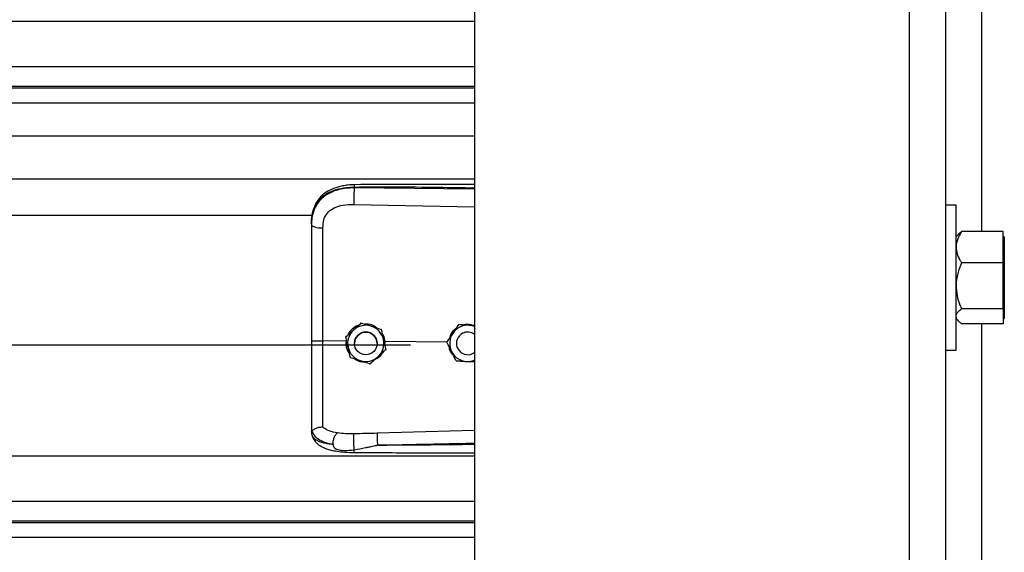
# Model space of a CAD drawing. Header units: inches. Extents: x 170 to 284, y 215 to 248.
# Tile 883 of 1056: x 230.981 to 231.446, y 241.198 to 241.45. Entities that reach past the tile are written whole.
import ezdxf

# ---------------------------------------------------------------- set-up
doc = ezdxf.new("R2010")
doc.units = ezdxf.units.IN
doc.header["$LTSCALE"] = 0.25
doc.header["$MEASUREMENT"] = 0
doc.layers.add('LH TOP OF HOOD', color=7, linetype='Continuous')

msp = doc.modelspace()

# ---------------------------------------------------------------- linework, layer by layer
at = {"layer": 'LH TOP OF HOOD'}
for p, q in [((231.401380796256, 244.0584689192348), (231.401380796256, 239.8211148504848)), ((231.418501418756, 244.0584689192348), (231.418501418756, 239.8211148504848)), ((231.1959333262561, 244.0215643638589), (231.195933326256, 239.8211148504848)), ((231.435622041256, 241.4776416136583), (231.435622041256, 241.3495164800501)), ((227.163613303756, 241.4489601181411), (231.195933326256, 241.4489601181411)), ((227.163613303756, 241.4275811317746), (231.195933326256, 241.4275811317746)), ((231.195933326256, 241.4180958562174), (227.163613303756, 241.4180958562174)), ((227.163613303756, 241.4174564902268), (231.195933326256, 241.4174564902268)), ((227.163613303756, 241.4104383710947), (231.195933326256, 241.4104383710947)), ((227.163613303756, 241.3947542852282), (231.195933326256, 241.3947542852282)), ((227.163613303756, 241.3743662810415), (231.195933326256, 241.3743662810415)), ((231.1390860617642, 241.3701546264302), (231.1390860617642, 241.3705659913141)), ((231.195933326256, 241.3696179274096), (231.1390860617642, 241.3701546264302)), ((231.1389900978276, 241.3623658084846), (231.195933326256, 241.3611562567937)), ((231.423569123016, 241.3619708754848), (231.418501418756, 241.3619708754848)), ((231.423569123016, 241.3277296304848), (231.423569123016, 241.3619708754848)), ((227.2401614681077, 241.357290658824), (231.119382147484, 241.357290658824)), ((231.118890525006, 241.3532313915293), (231.118890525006, 241.3527430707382)), ((231.445791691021, 241.3495164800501), (231.426137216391, 241.3495164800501)), ((231.445791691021, 241.3421349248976), (231.445791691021, 241.3495164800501)), ((231.4244645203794, 241.3480292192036), (231.423569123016, 241.3469903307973)), ((231.446339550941, 241.3469903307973), (231.445791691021, 241.3469903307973)), ((231.446339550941, 241.3469903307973), (231.446339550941, 241.3094546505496)), ((231.445791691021, 241.334753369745), (231.445791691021, 241.3421349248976)), ((231.445791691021, 241.334753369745), (231.426137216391, 241.334753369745)), ((231.445791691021, 241.3238599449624), (231.445791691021, 241.334753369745)), ((231.423569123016, 241.2934883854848), (231.423569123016, 241.3277296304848)), ((231.445791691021, 241.3129665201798), (231.445791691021, 241.3238599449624)), ((231.445791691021, 241.3129665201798), (231.426137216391, 241.3129665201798)), ((231.445791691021, 241.3129665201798), (231.445791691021, 241.3094546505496)), ((231.423569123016, 241.3084689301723), (231.4244645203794, 241.3074300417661)), ((231.445791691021, 241.3094546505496), (231.445791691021, 241.3059427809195)), ((231.445791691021, 241.3084689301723), (231.446339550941, 241.3084689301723)), ((231.446339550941, 241.3094546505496), (231.446339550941, 241.3084689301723)), ((231.142461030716, 241.3062994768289), (231.142461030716, 241.3062978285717)), ((231.1518791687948, 241.3032988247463), (231.1518791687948, 241.3032971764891)), ((231.1884045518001, 241.3055030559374), (231.1884045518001, 241.3055047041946)), ((231.1894534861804, 241.3054368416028), (231.1884045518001, 241.3055047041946)), ((231.445791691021, 241.3059427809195), (231.426137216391, 241.3059427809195)), ((231.435622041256, 241.3059427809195), (231.435622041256, 241.1780804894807)), ((231.1351533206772, 241.2996434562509), (231.1351533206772, 241.2996418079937)), ((227.193781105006, 241.2958981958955), (231.165765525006, 241.2958981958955)), ((231.1352617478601, 241.2977081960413), (231.1243481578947, 241.2978126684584)), ((231.1352617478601, 241.2977081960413), (231.1352639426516, 241.297708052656)), ((231.1392212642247, 241.2966409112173), (231.1392212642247, 241.2966401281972)), ((231.1499216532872, 241.2966401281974), (231.1499216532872, 241.2966409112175)), ((231.1536994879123, 241.2975316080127), (231.1531514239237, 241.2974775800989)), ((231.1536023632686, 241.2954141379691), (231.1536994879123, 241.2975316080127)), ((231.1536994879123, 241.2975316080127), (231.153701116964, 241.297531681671)), ((231.1829331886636, 241.297251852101), (231.153701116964, 241.297531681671)), ((231.1539895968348, 241.2936421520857), (231.1539895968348, 241.2936405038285)), ((231.1829192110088, 241.2972801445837), (231.1829192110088, 241.2972817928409)), ((231.1874329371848, 241.2966409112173), (231.1874329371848, 241.2966401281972)), ((231.418501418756, 241.2934883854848), (231.423569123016, 241.2934883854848)), ((231.1922297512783, 241.2880985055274), (231.195933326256, 241.2878587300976)), ((231.118890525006, 241.2556900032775), (231.118890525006, 241.2551612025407)), ((231.1192302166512, 241.253176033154), (231.118890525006, 241.2551612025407)), ((231.195933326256, 241.2554845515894), (231.1499976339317, 241.2541527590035)), ((227.163613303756, 241.2435126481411), (231.195933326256, 241.2435126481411)), ((227.163613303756, 241.2221336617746), (231.195933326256, 241.2221336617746)), ((231.195933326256, 241.2126483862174), (227.163613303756, 241.2126483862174)), ((227.163613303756, 241.2120090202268), (231.195933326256, 241.2120090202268)), ((227.163613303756, 241.2049909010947), (231.195933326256, 241.2049909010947))]:
    msp.add_line(p, q, dxfattribs=at)
at = {"layer": 'LH TOP OF HOOD', "flags": 128}
msp.add_lwpolyline([(231.118890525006, 241.3527430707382), (231.1189944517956, 241.3524473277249), (231.1193024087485, 241.3521624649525), (231.119803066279, 241.351898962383), (231.1204780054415, 241.3516665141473), (231.121302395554, 241.3514736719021), (231.1222459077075, 241.3513275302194), (231.1232738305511, 241.3512334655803), (231.124348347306, 241.3511949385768)], dxfattribs=at)
at = {"layer": 'LH TOP OF HOOD'}
msp.add_circle((231.1445714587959, 241.2966401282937), 0.005350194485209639, dxfattribs=at)
for centre, radius, start, end in [((231.1445714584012, 241.2966409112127), 0.008560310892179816, 132.3279357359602, 192.3279369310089), ((231.1445714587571, 241.2966409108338), 0.008560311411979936, 72.32793711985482, 132.3279357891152), ((231.1445714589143, 241.2966409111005), 0.008560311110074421, 12.32793744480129, 72.3279375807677), ((231.192783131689, 241.2966409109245), 0.008560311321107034, 86.29353550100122, 146.2935346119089), ((231.1927831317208, 241.2966409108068), 0.008560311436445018, 68.40767565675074, 86.29353576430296), ((231.144571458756, 241.2966409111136), 0.005350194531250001, 1.112057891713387e-06, 179.9999988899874), ((231.1445714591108, 241.296640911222), 0.008560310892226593, 312.3279357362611, 12.32793693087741), ((231.192783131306, 241.2966409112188), 0.008560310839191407, 146.2935348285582, 206.2935362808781), ((231.1927831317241, 241.2966409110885), 0.005350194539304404, 53.92810144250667, 179.9999986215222), ((231.1927831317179, 241.2966401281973), 0.005350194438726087, 53.92810057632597, 306.0718994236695), ((231.1445714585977, 241.2966409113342), 0.008560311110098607, 192.3279374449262, 252.3279375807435), ((231.1445714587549, 241.2966409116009), 0.008560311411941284, 252.3279371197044, 312.3279357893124), ((231.1927831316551, 241.2966409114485), 0.008560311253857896, 206.2935366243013, 266.29353606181), ((231.1927831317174, 241.2966409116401), 0.008560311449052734, 266.2935357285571, 291.5923243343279)]:
    msp.add_arc(centre, radius, start, end, dxfattribs=at)
for points, knots in [([(231.118890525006, 241.3532313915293), (231.118953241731, 241.3545878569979), (231.1190716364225, 241.357148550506), (231.1200411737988, 241.3606395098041), (231.1213304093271, 241.3630514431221), (231.1226942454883, 241.3647541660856), (231.1237772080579, 241.365797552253), (231.1248361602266, 241.3666260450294), (231.1258256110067, 241.3672859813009), (231.1270599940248, 241.367981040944), (231.1286540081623, 241.3687067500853), (231.1313177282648, 241.3696147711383), (231.1348528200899, 241.3703747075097), (231.1377593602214, 241.370506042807), (231.1390860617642, 241.3705659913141)], [0, 0, 0, 0, 0.1307156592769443, 0.2467609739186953, 0.3577928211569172, 0.4170971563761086, 0.479148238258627, 0.5177152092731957, 0.5590896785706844, 0.6032945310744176, 0.6633484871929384, 0.7353692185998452, 0.8792082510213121, 1, 1, 1, 1]), ([(231.1390860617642, 241.3701546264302), (231.1378701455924, 241.3701213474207), (231.135438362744, 241.3700547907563), (231.1320975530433, 241.3694329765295), (231.1291397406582, 241.3684907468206), (231.1265971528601, 241.3672730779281), (231.1243656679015, 241.3657276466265), (231.1224940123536, 241.3638864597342), (231.121013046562, 241.3617561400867), (231.1198374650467, 241.359186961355), (231.1190446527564, 241.3561350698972), (231.1189419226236, 241.3538742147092), (231.118890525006, 241.3527430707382)], [0, 0, 0, 0, 0.1111703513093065, 0.2223361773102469, 0.3162781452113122, 0.4102081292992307, 0.5024030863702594, 0.5945790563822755, 0.6845432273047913, 0.7745043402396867, 0.8871807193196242, 1, 1, 1, 1]), ([(231.1391046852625, 241.3716581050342), (231.1381060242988, 241.3716195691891), (231.1362142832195, 241.3715465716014), (231.1329052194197, 241.3710181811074), (231.1296777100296, 241.3701242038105), (231.126930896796, 241.3688199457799), (231.1249450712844, 241.3674972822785), (231.123303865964, 241.3660518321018), (231.1219887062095, 241.364463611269), (231.1209135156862, 241.3627109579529), (231.1200562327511, 241.3608012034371), (231.1193113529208, 241.3582825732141), (231.1190959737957, 241.3563449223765), (231.1189769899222, 241.3552744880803)], [0, 0, 0, 0, 0.09774743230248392, 0.185160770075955, 0.3306121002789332, 0.4364670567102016, 0.5083182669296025, 0.5850061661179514, 0.6719760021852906, 0.7307948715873, 0.8036787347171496, 0.8915444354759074, 1, 1, 1, 1]), ([(231.1390860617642, 241.3701546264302), (231.1390643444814, 241.3695787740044), (231.1390192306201, 241.3683825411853), (231.1389782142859, 241.366157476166), (231.1389649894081, 241.3639801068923), (231.1389819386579, 241.3628903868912), (231.1389900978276, 241.3623658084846)], [0, 0, 0, 0, 0.2406941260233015, 0.4999999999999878, 0.7593058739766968, 1, 1, 1, 1]), ([(231.139104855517, 241.3716422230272), (231.1391036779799, 241.3716462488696), (231.139099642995, 241.371660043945), (231.1390944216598, 241.3715451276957), (231.1390878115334, 241.3712523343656), (231.1390867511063, 241.3708363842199), (231.1390860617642, 241.3705659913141)], [0, 0, 0, 0, 0.09787641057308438, 0.3353863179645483, 0.5679606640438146, 1, 1, 1, 1]), ([(231.1390860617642, 241.3705659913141), (231.1453919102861, 241.3706053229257), (231.1586309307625, 241.3706878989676), (231.1775805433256, 241.3705067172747), (231.1902210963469, 241.3702857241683), (231.195933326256, 241.3701858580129)], [0, 0, 0, 0, 0.3326703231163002, 0.698435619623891, 0.9999999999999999, 0.9999999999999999, 0.9999999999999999, 0.9999999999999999]), ([(231.195933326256, 241.3717410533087), (231.1930341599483, 241.3717558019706), (231.1824062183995, 241.3718098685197), (231.1634627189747, 241.3718465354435), (231.1474194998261, 241.3717224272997), (231.1391046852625, 241.3716581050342)], [0, 0, 0, 0, 0.1530455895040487, 0.5610439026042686, 0.9999999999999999, 0.9999999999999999, 0.9999999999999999, 0.9999999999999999]), ([(231.1247739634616, 241.3551282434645), (231.1247739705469, 241.3551282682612), (231.1248765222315, 241.3554871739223), (231.1253717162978, 241.3568933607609), (231.1269077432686, 241.3590960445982), (231.1299747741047, 241.3609992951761), (231.1340909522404, 241.3622109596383), (231.1372437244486, 241.3623106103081), (231.1389900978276, 241.3623658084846)], [0, 0, 0, 0, 4.497367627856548e-06, 0.06509473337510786, 0.261670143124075, 0.475310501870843, 0.7093656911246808, 1, 1, 1, 1]), ([(231.124348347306, 241.3511949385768), (231.1244183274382, 241.352519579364), (231.1244883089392, 241.353844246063), (231.1247739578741, 241.3551282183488), (231.1247739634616, 241.3551282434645)], [0, 0, 0, 0, 0.9999804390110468, 0.9999999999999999, 0.9999999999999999, 0.9999999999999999, 0.9999999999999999]), ([(231.118890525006, 241.3527430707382), (231.118890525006, 241.3491129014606), (231.118890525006, 241.3418420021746), (231.118890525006, 241.330761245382), (231.118890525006, 241.3195786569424), (231.118890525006, 241.3086099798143), (231.118890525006, 241.3013621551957), (231.118890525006, 241.2978823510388)], [0, 0, 0, 0, 0.2027568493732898, 0.4061035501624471, 0.6088604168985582, 0.8122072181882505, 1, 1, 1, 1]), ([(231.1243481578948, 241.2978126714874), (231.1243481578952, 241.2978126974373), (231.1243482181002, 241.3011990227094), (231.1243483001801, 241.3082457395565), (231.12434834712, 241.3189189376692), (231.1243483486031, 241.329795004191), (231.1243483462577, 241.3405823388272), (231.1243483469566, 241.3476574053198), (231.124348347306, 241.3511949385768)], [0, 0, 0, 0, 1.439079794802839e-06, 0.1877923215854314, 0.3908439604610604, 0.59389561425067, 0.7969478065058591, 1, 1, 1, 1]), ([(231.426137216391, 241.3495164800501), (231.4254626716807, 241.3483687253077), (231.4240890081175, 241.3460314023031), (231.4235738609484, 241.3434787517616), (231.4235692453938, 241.3421696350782), (231.423569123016, 241.3421349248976)], [0, 0, 0, 0, 0.4843414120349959, 0.9863277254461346, 1, 1, 1, 1]), ([(231.4245204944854, 241.3480100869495), (231.4247702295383, 241.3483068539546), (231.4252026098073, 241.3488206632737), (231.4258596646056, 241.3493098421), (231.426137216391, 241.3495164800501)], [0, 0, 0, 0, 0.577581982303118, 1, 1, 1, 1]), ([(231.423569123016, 241.3421349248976), (231.4236668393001, 241.3411017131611), (231.4238658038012, 241.338997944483), (231.4250176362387, 241.3365518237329), (231.4258848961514, 241.3351586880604), (231.426137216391, 241.334753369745)], [0, 0, 0, 0, 0.4062905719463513, 0.8272664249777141, 1, 1, 1, 1]), ([(231.426137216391, 241.334753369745), (231.4254626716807, 241.3330595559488), (231.4240890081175, 241.3296102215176), (231.4235738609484, 241.3258431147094), (231.4235692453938, 241.323911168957), (231.423569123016, 241.3238599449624)], [0, 0, 0, 0, 0.4843414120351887, 0.9863277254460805, 1, 1, 1, 1]), ([(231.423569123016, 241.3238599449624), (231.4236668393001, 241.3223351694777), (231.4238658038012, 241.3192305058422), (231.4250176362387, 241.3156206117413), (231.4258848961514, 241.3135646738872), (231.426137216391, 241.3129665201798)], [0, 0, 0, 0, 0.4062905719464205, 0.8272664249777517, 1, 1, 1, 1]), ([(231.423569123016, 241.3094546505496), (231.4235718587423, 241.3095350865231), (231.423589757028, 241.3100613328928), (231.4240114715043, 241.3110434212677), (231.4250386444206, 241.3121284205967), (231.4258656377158, 241.312759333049), (231.426137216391, 241.3129665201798)], [0, 0, 0, 0, 0.06653229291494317, 0.4352825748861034, 0.8145508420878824, 1, 1, 1, 1]), ([(231.426137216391, 241.3059427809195), (231.4257556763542, 241.3062401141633), (231.4248529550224, 241.3069436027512), (231.423812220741, 241.3081158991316), (231.4236508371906, 241.3090046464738), (231.423569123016, 241.3094546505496)], [0, 0, 0, 0, 0.2654599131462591, 0.6280764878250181, 1, 1, 1, 1]), ([(231.1351533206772, 241.2996434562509), (231.1356593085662, 241.3001043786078), (231.1366831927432, 241.3010370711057), (231.1379303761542, 241.302173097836), (231.1386444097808, 241.3028234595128), (231.1388071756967, 241.3029717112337)], [0, 0, 0, 0, 0.4299704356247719, 0.870060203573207, 1, 1, 1, 1]), ([(231.1351533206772, 241.2996418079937), (231.1356593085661, 241.3001026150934), (231.1366831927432, 241.3010350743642), (231.1379303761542, 241.3021709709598), (231.1386444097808, 241.3028213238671), (231.1388071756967, 241.302969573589)], [0, 0, 0, 0, 0.4299704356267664, 0.8700602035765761, 1, 1, 1, 1]), ([(231.1411817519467, 241.3051344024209), (231.1410465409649, 241.3051042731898), (231.1398947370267, 241.3048476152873), (231.1381374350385, 241.3033888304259), (231.136518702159, 241.3017792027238), (231.1361908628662, 241.300670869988), (231.1361575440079, 241.3005582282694)], [0, 0, 0, 0, 0.05931474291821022, 0.5052766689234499, 0.9497204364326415, 1, 1, 1, 1]), ([(231.1388071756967, 241.3029717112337), (231.1397477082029, 241.3038283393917), (231.1410021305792, 241.3049708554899), (231.1421690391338, 241.306033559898), (231.142461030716, 241.3062994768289)], [0, 0, 0, 0, 0.7497733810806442, 1, 1, 1, 1]), ([(231.1388071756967, 241.302969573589), (231.1397477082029, 241.3038262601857), (231.1410021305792, 241.304968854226), (231.1421690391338, 241.3060318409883), (231.142461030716, 241.3062978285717)], [0, 0, 0, 0, 0.7497733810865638, 0.9999999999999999, 0.9999999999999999, 0.9999999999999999, 0.9999999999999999]), ([(231.142461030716, 241.3062994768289), (231.1428587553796, 241.3061727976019), (231.1443635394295, 241.3056935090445), (231.1459805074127, 241.3051783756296), (231.1471700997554, 241.3047993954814)], [0, 0, 0, 0, 0.2643068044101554, 0.9999999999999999, 0.9999999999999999, 0.9999999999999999, 0.9999999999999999]), ([(231.142461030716, 241.3062978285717), (231.1428587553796, 241.3061710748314), (231.1443635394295, 241.3056915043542), (231.1459805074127, 241.3051762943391), (231.1471700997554, 241.3047972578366)], [0, 0, 0, 0, 0.2643068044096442, 1, 1, 1, 1]), ([(231.1498315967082, 241.3039513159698), (231.1494748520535, 241.3042413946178), (231.1483112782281, 241.3051875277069), (231.1462597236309, 241.3057550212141), (231.1446901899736, 241.3057588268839), (231.1441542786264, 241.3057601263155)], [0, 0, 0, 0, 0.2255168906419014, 0.7355556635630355, 1, 1, 1, 1]), ([(231.1471700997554, 241.3047993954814), (231.1473564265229, 241.3047400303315), (231.1488137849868, 241.3042757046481), (231.1504118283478, 241.3037664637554), (231.1517362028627, 241.3033443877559), (231.1518791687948, 241.3032988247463)], [0, 0, 0, 0, 0.1156468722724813, 0.9045342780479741, 0.9999999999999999, 0.9999999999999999, 0.9999999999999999, 0.9999999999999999]), ([(231.1471700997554, 241.3047972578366), (231.1473564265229, 241.3047378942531), (231.1488137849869, 241.3042735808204), (231.1504118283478, 241.3037645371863), (231.1517362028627, 241.3033427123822), (231.1518791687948, 241.3032971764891)], [0, 0, 0, 0, 0.1156468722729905, 0.9045342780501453, 1, 1, 1, 1]), ([(231.1518791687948, 241.3032988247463), (231.1520252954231, 241.3026302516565), (231.1523209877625, 241.3012773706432), (231.1526811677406, 241.2996293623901), (231.1528873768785, 241.2986858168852), (231.1529343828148, 241.2984707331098)], [0, 0, 0, 0, 0.4299704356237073, 0.870060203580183, 1, 1, 1, 1]), ([(231.1518791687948, 241.3032971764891), (231.1520252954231, 241.302628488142), (231.1523209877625, 241.3012753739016), (231.1526811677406, 241.299627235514), (231.1528873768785, 241.2986836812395), (231.1529343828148, 241.298468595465)], [0, 0, 0, 0, 0.4299704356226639, 0.8700602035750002, 0.9999999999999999, 0.9999999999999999, 0.9999999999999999, 0.9999999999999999]), ([(231.1870625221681, 241.303493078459), (231.1867429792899, 241.3032750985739), (231.1855895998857, 241.3024883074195), (231.1844962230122, 241.3008876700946), (231.1841983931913, 241.2994829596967), (231.1841102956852, 241.2990674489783)], [0, 0, 0, 0, 0.2125142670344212, 0.7670631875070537, 1, 1, 1, 1]), ([(231.1884045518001, 241.3055047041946), (231.1880247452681, 241.304935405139), (231.1872561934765, 241.3037834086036), (231.1863200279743, 241.3023800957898), (231.1857840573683, 241.3015766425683), (231.1856618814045, 241.3013934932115)], [0, 0, 0, 0, 0.4299704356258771, 0.8700602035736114, 0.9999999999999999, 0.9999999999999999, 0.9999999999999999, 0.9999999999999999]), ([(231.1884045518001, 241.3055030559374), (231.1880247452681, 241.3049336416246), (231.1872561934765, 241.3037814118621), (231.1863200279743, 241.3023779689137), (231.1857840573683, 241.3015745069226), (231.1856618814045, 241.3013913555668)], [0, 0, 0, 0, 0.4299704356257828, 0.8700602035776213, 0.9999999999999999, 0.9999999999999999, 0.9999999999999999, 0.9999999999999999]), ([(231.1933365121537, 241.3051833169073), (231.192066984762, 241.3052655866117), (231.1903737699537, 241.3053753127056), (231.1887986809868, 241.305477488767), (231.1884045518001, 241.3055030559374)], [0, 0, 0, 0, 0.7497733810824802, 1, 1, 1, 1]), ([(231.1954080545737, 241.3050512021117), (231.1947471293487, 241.3052512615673), (231.1934767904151, 241.3056357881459), (231.1919135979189, 241.305660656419), (231.1911336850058, 241.3053985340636), (231.1909578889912, 241.3053394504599)], [0, 0, 0, 0, 0.4565421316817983, 0.8775020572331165, 0.9999999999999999, 0.9999999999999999, 0.9999999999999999, 0.9999999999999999]), ([(231.195933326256, 241.3050151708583), (231.1952903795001, 241.3050567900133), (231.1944315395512, 241.3051123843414), (231.1935564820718, 241.3051690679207), (231.1933365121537, 241.3051833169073)], [0, 0, 0, 0, 0.7486223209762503, 1, 1, 1, 1]), ([(231.118890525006, 241.2978823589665), (231.118890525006, 241.2948450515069), (231.118890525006, 241.2886696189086), (231.118890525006, 241.2798826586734), (231.118890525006, 241.2717160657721), (231.118890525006, 241.2651360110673), (231.118890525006, 241.2597513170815), (231.118890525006, 241.2570508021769), (231.118890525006, 241.2556900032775)], [0, 0, 0, 0, 0.1870908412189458, 0.3803918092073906, 0.5558755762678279, 0.7364481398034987, 0.8671952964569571, 1, 1, 1, 1]), ([(231.1362085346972, 241.2948132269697), (231.1359369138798, 241.2960561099), (231.1355746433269, 241.2977137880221), (231.1352376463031, 241.2992559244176), (231.1351533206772, 241.2996418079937)], [0, 0, 0, 0, 0.7497733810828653, 1, 1, 1, 1]), ([(231.153701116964, 241.297531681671), (231.1537011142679, 241.2975317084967), (231.1536030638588, 241.2985072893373), (231.1533430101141, 241.299899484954), (231.1525385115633, 241.3009889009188), (231.1523190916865, 241.3012860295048)], [0, 0, 0, 0, 1.999769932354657e-05, 0.7272642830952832, 0.9999999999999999, 0.9999999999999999, 0.9999999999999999, 0.9999999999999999]), ([(231.1529343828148, 241.2984707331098), (231.1532060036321, 241.2972278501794), (231.1535682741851, 241.2955701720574), (231.1539052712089, 241.2940280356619), (231.1539895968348, 241.2936421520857)], [0, 0, 0, 0, 0.7497733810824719, 1, 1, 1, 1]), ([(231.1529343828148, 241.298468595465), (231.1532060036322, 241.2972257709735), (231.1535682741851, 241.2955681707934), (231.1539052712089, 241.2940263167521), (231.1539895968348, 241.2936405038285)], [0, 0, 0, 0, 0.749773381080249, 1, 1, 1, 1]), ([(231.1856618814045, 241.3013934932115), (231.1849558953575, 241.3003351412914), (231.1840142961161, 241.2989235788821), (231.1831383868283, 241.2976103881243), (231.1829192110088, 241.2972817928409)], [0, 0, 0, 0, 0.7497733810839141, 1, 1, 1, 1]), ([(231.1856618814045, 241.3013913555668), (231.1849558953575, 241.3003330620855), (231.184014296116, 241.2989215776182), (231.1831383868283, 241.2976086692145), (231.1829192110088, 241.2972801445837)], [0, 0, 0, 0, 0.7497733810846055, 1, 1, 1, 1]), ([(231.1243483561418, 241.2571220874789), (231.1243483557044, 241.2573847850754), (231.1243483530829, 241.2589592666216), (231.1243483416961, 241.2623906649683), (231.1243482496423, 241.2679919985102), (231.124347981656, 241.274431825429), (231.1243476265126, 241.2816578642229), (231.1243473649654, 241.289532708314), (231.1243474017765, 241.295060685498), (231.1243474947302, 241.2978126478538), (231.1243474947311, 241.2978126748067)], [0, 0, 0, 0, 0.03155846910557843, 0.1891461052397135, 0.3467338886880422, 0.5043277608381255, 0.6619226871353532, 0.8309600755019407, 0.9999983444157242, 1, 1, 1, 1]), ([(231.1352639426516, 241.297708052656), (231.1352301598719, 241.2972542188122), (231.1351234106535, 241.2958201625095), (231.1355400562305, 241.2936576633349), (231.1364915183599, 241.2923012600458), (231.1368779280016, 241.2917503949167)], [0, 0, 0, 0, 0.2156616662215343, 0.6814629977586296, 1, 1, 1, 1]), ([(231.1372637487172, 241.2899851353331), (231.1371176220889, 241.290653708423), (231.1368219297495, 241.2920065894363), (231.1364617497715, 241.2936545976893), (231.1362555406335, 241.2945981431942), (231.1362085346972, 241.2948132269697)], [0, 0, 0, 0, 0.4299704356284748, 0.8700602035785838, 0.9999999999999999, 0.9999999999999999, 0.9999999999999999, 0.9999999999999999]), ([(231.1539895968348, 241.2936405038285), (231.1534836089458, 241.2931795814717), (231.1524597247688, 241.2922468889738), (231.1512125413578, 241.2911108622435), (231.1504985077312, 241.2904605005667), (231.1503357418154, 241.2903122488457)], [0, 0, 0, 0, 0.4299704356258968, 0.8700602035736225, 1, 1, 1, 1]), ([(231.1851085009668, 241.2928489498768), (231.185021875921, 241.2930242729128), (231.1843443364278, 241.2943955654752), (231.1836013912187, 241.2958993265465), (231.1829856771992, 241.2971456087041), (231.1829192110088, 241.2972801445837)], [0, 0, 0, 0, 0.1156468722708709, 0.9045342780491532, 0.9999999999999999, 0.9999999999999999, 0.9999999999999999, 0.9999999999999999]), ([(231.1838551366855, 241.2953857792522), (231.1839036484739, 241.2949238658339), (231.1840502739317, 241.2935277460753), (231.1848959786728, 241.291931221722), (231.185830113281, 241.2911227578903), (231.1860595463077, 241.2909241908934)], [0, 0, 0, 0, 0.2716700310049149, 0.821114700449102, 1, 1, 1, 1]), ([(231.1372637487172, 241.2899851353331), (231.1376614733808, 241.2898583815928), (231.1391662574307, 241.2893788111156), (231.1407832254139, 241.2888636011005), (231.1419728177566, 241.2884845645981)], [0, 0, 0, 0, 0.2643068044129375, 1, 1, 1, 1]), ([(231.1394223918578, 241.2892972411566), (231.1395017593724, 241.289230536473), (231.1403748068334, 241.2884967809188), (231.1419449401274, 241.2880176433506), (231.1433794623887, 241.2879331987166), (231.1437770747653, 241.2879097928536)], [0, 0, 0, 0, 0.06740964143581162, 0.7415101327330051, 0.9999999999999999, 0.9999999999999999, 0.9999999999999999, 0.9999999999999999]), ([(231.1503357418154, 241.2903122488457), (231.149395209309, 241.2894556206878), (231.1481407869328, 241.2883131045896), (231.1469738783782, 241.2872504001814), (231.146681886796, 241.2869844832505)], [0, 0, 0, 0, 0.749773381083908, 0.9999999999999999, 0.9999999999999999, 0.9999999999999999, 0.9999999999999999]), ([(231.1489787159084, 241.2890763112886), (231.1494874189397, 241.2893383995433), (231.150893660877, 241.2900629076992), (231.1521341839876, 241.2912943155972), (231.1525134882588, 241.292274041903), (231.1525265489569, 241.2923077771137)], [0, 0, 0, 0, 0.3536960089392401, 0.9777456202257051, 1, 1, 1, 1]), ([(231.1872977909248, 241.2884182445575), (231.1871128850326, 241.2887924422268), (231.1864132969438, 241.2902082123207), (231.1856615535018, 241.2917296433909), (231.1851085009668, 241.2928489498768)], [0, 0, 0, 0, 0.264306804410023, 0.9999999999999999, 0.9999999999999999, 0.9999999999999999, 0.9999999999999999]), ([(231.1419728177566, 241.2884845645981), (231.1421591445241, 241.2884252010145), (231.143616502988, 241.2879608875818), (231.145214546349, 241.2874518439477), (231.1465389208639, 241.2870300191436), (231.146681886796, 241.2869844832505)], [0, 0, 0, 0, 0.1156468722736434, 0.9045342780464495, 1, 1, 1, 1]), ([(231.1872977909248, 241.2884182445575), (231.187980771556, 241.2883739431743), (231.1893628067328, 241.288284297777), (231.1910462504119, 241.2881751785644), (231.192010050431, 241.2881127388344), (231.1922297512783, 241.2880985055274)], [0, 0, 0, 0, 0.429970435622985, 0.8700602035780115, 0.9999999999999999, 0.9999999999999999, 0.9999999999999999, 0.9999999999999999]), ([(231.1190875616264, 241.2554396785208), (231.1191366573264, 241.2554311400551), (231.1192374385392, 241.255413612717), (231.1195291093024, 241.2555998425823), (231.1199945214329, 241.255930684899), (231.1208707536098, 241.2565107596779), (231.1223499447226, 241.2571288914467), (231.1236907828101, 241.2571249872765), (231.124348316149, 241.2571230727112)], [0, 0, 0, 0, 0.1136768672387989, 0.2333502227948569, 0.3620694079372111, 0.5019163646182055, 0.7557448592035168, 0.9999999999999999, 0.9999999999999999, 0.9999999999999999, 0.9999999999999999]), ([(231.1311825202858, 241.2542980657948), (231.1298089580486, 241.2545859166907), (231.1277245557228, 241.2550227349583), (231.1255487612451, 241.2560634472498), (231.1247497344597, 241.2567687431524), (231.1243483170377, 241.2571230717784)], [0, 0, 0, 0, 0.4901989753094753, 0.7438846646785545, 1, 1, 1, 1]), ([(231.118890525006, 241.2556900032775), (231.1188905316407, 241.2556887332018), (231.118890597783, 241.2556760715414), (231.1188977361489, 241.2555719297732), (231.1189961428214, 241.2554935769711), (231.1190838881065, 241.2554237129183)], [0, 0, 0, 0, 0.01193493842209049, 0.1189819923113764, 1, 1, 1, 1]), ([(231.1190833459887, 241.2554394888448), (231.1193589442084, 241.2547175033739), (231.1199250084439, 241.2532345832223), (231.121977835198, 241.2514013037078), (231.1249660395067, 241.2498432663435), (231.1276931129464, 241.2492200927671), (231.1290929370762, 241.2489002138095)], [0, 0, 0, 0, 0.2305257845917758, 0.473487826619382, 0.7297379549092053, 0.9999999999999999, 0.9999999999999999, 0.9999999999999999, 0.9999999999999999]), ([(231.1290918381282, 241.2488984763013), (231.1285455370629, 241.2489555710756), (231.1272405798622, 241.2490919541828), (231.1258418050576, 241.2493200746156), (231.1248868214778, 241.2495139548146), (231.1236534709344, 241.249791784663), (231.1219671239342, 241.2503580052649), (231.1201473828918, 241.2514835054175), (231.1195418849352, 241.2526008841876), (231.1192302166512, 241.253176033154)], [0, 0, 0, 0, 0.1091879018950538, 0.2608187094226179, 0.3077983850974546, 0.3355235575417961, 0.5627886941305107, 0.7749539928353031, 1, 1, 1, 1]), ([(231.1192471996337, 241.2531299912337), (231.1194361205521, 241.2525430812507), (231.1197908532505, 241.2514410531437), (231.1208039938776, 241.2500225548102), (231.1219330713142, 241.2489465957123), (231.123080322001, 241.2481497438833), (231.1241275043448, 241.2475933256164), (231.1250704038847, 241.2471811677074), (231.1263158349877, 241.2467148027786), (231.1282607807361, 241.2461542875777), (231.1311398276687, 241.2455927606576), (231.13487347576, 241.2451704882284), (231.1376548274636, 241.2451030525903), (231.1391430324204, 241.2450669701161)], [0, 0, 0, 0, 0.09843102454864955, 0.1848217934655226, 0.2573083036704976, 0.315887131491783, 0.3722739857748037, 0.4121400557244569, 0.4615923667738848, 0.5575876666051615, 0.6828759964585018, 0.8303179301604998, 1, 1, 1, 1]), ([(231.1290929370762, 241.2489002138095), (231.1291179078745, 241.2494304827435), (231.1291697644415, 241.2505316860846), (231.1296456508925, 241.2521935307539), (231.1303497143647, 241.2535797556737), (231.130911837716, 241.2540645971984), (231.1311825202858, 241.2542980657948)], [0, 0, 0, 0, 0.2407679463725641, 0.5000000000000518, 0.7592320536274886, 1, 1, 1, 1]), ([(231.1390119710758, 241.2538906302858), (231.1376599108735, 241.2538833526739), (231.134957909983, 241.2538688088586), (231.1324512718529, 241.2541532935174), (231.1311989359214, 241.2542954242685)], [0, 0, 0, 0, 0.5003922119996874, 1, 1, 1, 1]), ([(231.1390973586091, 241.2463201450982), (231.139081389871, 241.2465607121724), (231.13904770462, 241.2470681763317), (231.1390028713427, 241.2480783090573), (231.1389658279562, 241.2492657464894), (231.138943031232, 241.2505376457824), (231.138937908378, 241.2517411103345), (231.138950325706, 241.2527370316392), (231.1389754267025, 241.2534763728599), (231.1390002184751, 241.2537574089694), (231.1390119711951, 241.2538906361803)], [0, 0, 0, 0, 0.1098512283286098, 0.2317256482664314, 0.3631776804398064, 0.5000000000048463, 0.636822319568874, 0.7682743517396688, 0.8901487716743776, 0.9999999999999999, 0.9999999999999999, 0.9999999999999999, 0.9999999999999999]), ([(231.1499976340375, 241.2541527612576), (231.1481664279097, 241.2541047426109), (231.1445038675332, 241.2540087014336), (231.1408426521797, 241.2539299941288), (231.1390119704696, 241.2538906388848)], [0, 0, 0, 0, 0.4999797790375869, 1, 1, 1, 1]), ([(231.1499974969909, 241.2541527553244), (231.1499900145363, 241.2539139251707), (231.1499785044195, 241.2535465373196), (231.1499797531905, 241.2526846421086), (231.1499871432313, 241.2519098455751), (231.1500015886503, 241.2510493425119), (231.1500273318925, 241.249889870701), (231.1500550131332, 241.2490464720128), (231.1500730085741, 241.2484981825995)], [0, 0, 0, 0, 0.2394508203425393, 0.3683426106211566, 0.499969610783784, 0.6316010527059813, 0.7605056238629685, 1, 1, 1, 1]), ([(231.1290920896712, 241.2488952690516), (231.1291666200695, 241.2485249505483), (231.1292705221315, 241.2480086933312), (231.1296422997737, 241.2474113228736), (231.1300629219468, 241.2469784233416), (231.1308666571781, 241.2465339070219), (231.132343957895, 241.2461723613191), (231.1351048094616, 241.2459322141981), (231.1375015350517, 241.2461650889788), (231.1390973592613, 241.2463201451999)], [0, 0, 0, 0, 0.1001269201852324, 0.1395859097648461, 0.1897135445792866, 0.2582342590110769, 0.3697357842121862, 0.580347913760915, 1, 1, 1, 1]), ([(231.1390973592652, 241.2463201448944), (231.1408767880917, 241.246667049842), (231.1426643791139, 241.247015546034), (231.1444823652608, 241.2473828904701), (231.1445533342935, 241.2473972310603), (231.1447884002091, 241.2474447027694), (231.1456566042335, 241.2476211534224), (231.1472969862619, 241.2479363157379), (231.1488296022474, 241.2482996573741), (231.1497286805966, 241.2484596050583), (231.1498057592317, 241.2484733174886)], [0, 0, 0, 0, 0.502275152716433, 0.5045790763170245, 0.5086566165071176, 0.5221306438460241, 0.5703313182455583, 0.7514263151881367, 0.9786895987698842, 1, 1, 1, 1]), ([(231.1500732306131, 241.2484958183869), (231.1539732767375, 241.2485950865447), (231.1622433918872, 241.2488055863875), (231.1753553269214, 241.249087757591), (231.1863032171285, 241.2493003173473), (231.1933193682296, 241.2494283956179), (231.1954943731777, 241.2494664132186), (231.195933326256, 241.2494740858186)], [0, 0, 0, 0, 0.2551597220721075, 0.5410705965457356, 0.8577348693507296, 0.9712884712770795, 1, 1, 1, 1]), ([(231.195933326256, 241.2488290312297), (231.1933356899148, 241.2487970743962), (231.1882696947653, 241.2487347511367), (231.1807055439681, 241.2486539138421), (231.1730533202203, 241.2485846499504), (231.16529531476, 241.2485330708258), (231.1575727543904, 241.2485000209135), (231.1525358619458, 241.2484971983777), (231.150073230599, 241.2484958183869)], [0, 0, 0, 0, 0.1699411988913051, 0.3314248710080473, 0.4948424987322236, 0.6705311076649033, 0.8389164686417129, 1, 1, 1, 1]), ([(231.1391431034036, 241.2450888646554), (231.1391424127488, 241.2450819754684), (231.1391358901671, 241.2450169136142), (231.13912498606, 241.2452066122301), (231.1391108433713, 241.2455334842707), (231.1391021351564, 241.2459660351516), (231.1390982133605, 241.2462568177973), (231.1390973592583, 241.2463201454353)], [0, 0, 0, 0, 0.03436729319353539, 0.3245665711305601, 0.6210149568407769, 0.9174633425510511, 1, 1, 1, 1]), ([(231.1391430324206, 241.245066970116), (231.1433382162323, 241.2450453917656), (231.152313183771, 241.2449992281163), (231.1666555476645, 241.2449576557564), (231.1813905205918, 241.244933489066), (231.1913453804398, 241.2449299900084), (231.195933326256, 241.2449283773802)], [0, 0, 0, 0, 0.2216322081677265, 0.474148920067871, 0.7576483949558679, 0.9999999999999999, 0.9999999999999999, 0.9999999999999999, 0.9999999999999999])]:
    msp.add_open_spline(points, degree=3, knots=knots, dxfattribs=at)
msp.add_open_spline([(231.1188905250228, 241.297882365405), (231.1189716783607, 241.2978734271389), (231.1191339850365, 241.2978555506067), (231.1203867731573, 241.2978328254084), (231.122184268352, 241.2978165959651), (231.1236264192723, 241.2978139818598), (231.1243474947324, 241.2978126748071)], degree=3, dxfattribs=at)

doc.saveas('drawing.dxf')
